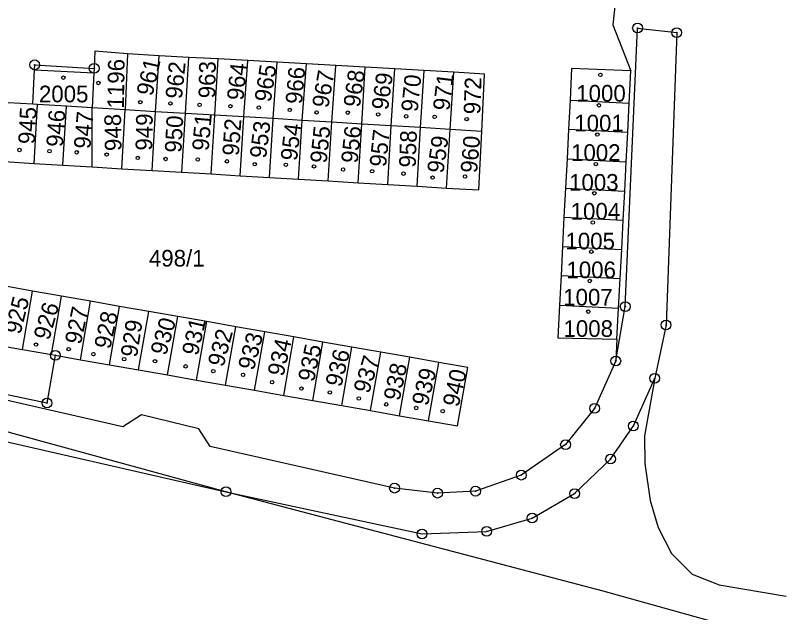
# Model space of a CAD drawing. Extents: x -680203 to -673936, y -1102717 to -1093650.
# Drawn here: x -679434.2 to -679355.9, y -1098658 to -1098597 of the extents above; entities that cross this region are included whole.
import ezdxf

# ---------------------------------------------------------------- set-up
doc = ezdxf.new("R2010")
doc.units = 0
for name, color, linetype in [('SOxx02xx_Koleje_param další_Popis10', 7, 'Continuous'), ('SOxxxxxx_Koleje_LN_parametry_Popis10', 7, 'Continuous'), ('SOxxxxxx_Koleje_param další_Popis10', 7, 'Continuous'), ('SOxxxxxx_Osa_bod_P', 7, 'Continuous'), ('SOxxxxxx_Staničení_Popis10', 7, 'Continuous'), ('x_prac', 7, 'Continuous')]:
    doc.layers.add(name, color=color, linetype=linetype)

msp = doc.modelspace()

# ---------------------------------------------------------------- linework, layer by layer
at = {"layer": 'SOxx02xx_Koleje_param další_Popis10'}
for centre, radius in [((-679370.7, -1098598.34), 0.5), ((-679370.7, -1098598.34), 0.0303), ((-679366.7, -1098598.8), 0.5), ((-679366.7, -1098598.8), 0.0303), ((-679432.25, -1098602.09), 0.5), ((-679432.25, -1098602.09), 0.0303), ((-679426.18, -1098602.45), 0.5), ((-679426.18, -1098602.45), 0.0303), ((-679371.96, -1098626.76), 0.5), ((-679371.96, -1098626.76), 0.0303), ((-679367.79, -1098628.64), 0.5), ((-679367.79, -1098628.64), 0.0303), ((-679430.15, -1098631.73), 0.5), ((-679430.15, -1098631.73), 0.0303), ((-679372.92, -1098632.31), 0.5), ((-679372.92, -1098632.31), 0.0303), ((-679368.95, -1098634.08), 0.5), ((-679368.95, -1098634.08), 0.0303), ((-679431, -1098636.61), 0.5), ((-679431, -1098636.61), 0.0303), ((-679375.08, -1098637.15), 0.5), ((-679375.08, -1098637.15), 0.0303), ((-679371.13, -1098638.94), 0.5), ((-679371.13, -1098638.94), 0.0303), ((-679378.05, -1098640.85), 0.5), ((-679378.05, -1098640.85), 0.0303), ((-679373.46, -1098642.32), 0.5), ((-679373.46, -1098642.32), 0.0303), ((-679382.57, -1098643.96), 0.5), ((-679382.57, -1098643.96), 0.0303), ((-679395.51, -1098645.29), 0.5), ((-679412.72, -1098645.66), 0.5), ((-679412.72, -1098645.66), 0.0303), ((-679395.51, -1098645.29), 0.0303), ((-679391.12, -1098645.8), 0.5), ((-679391.12, -1098645.8), 0.0303), ((-679387.24, -1098645.6), 0.5), ((-679387.24, -1098645.6), 0.0303), ((-679377.13, -1098645.85), 0.5), ((-679377.13, -1098645.85), 0.0303), ((-679381.46, -1098648.34), 0.5), ((-679381.46, -1098648.34), 0.0303), ((-679392.7, -1098649.97), 0.5), ((-679386.11, -1098649.7), 0.5), ((-679386.11, -1098649.7), 0.0303), ((-679392.7, -1098649.97), 0.0303)]:
    msp.add_circle(centre, radius, dxfattribs=at)
at = {"layer": 'SOxxxxxx_Koleje_LN_parametry_Popis10'}
msp.add_lwpolyline([(-679486.03, -1098623.1), (-679458.89, -1098635.12), (-679412.72, -1098645.66), (-679435.72, -1098639.39), (-679442.68, -1098637.61), (-679459.74, -1098633.25), (-679460.33, -1098633.1)], close=True, dxfattribs=at)
at = {"layer": 'SOxxxxxx_Koleje_param další_Popis10'}
for centre in [(-679429.317, -1098603.399), (-679374.497, -1098603.109), (-679425.747, -1098603.939), (-679421.467, -1098605.909), (-679418.397, -1098606.029), (-679415.417, -1098606.169), (-679412.267, -1098606.319), (-679409.367, -1098606.449), (-679406.207, -1098606.689), (-679374.647, -1098606.219), (-679403.467, -1098606.949), (-679400.287, -1098606.969), (-679397.187, -1098607.149), (-679394.327, -1098607.349), (-679391.417, -1098607.399), (-679388.147, -1098607.629), (-679374.807, -1098609.209), (-679433.807, -1098610.779), (-679430.737, -1098610.899), (-679427.957, -1098611.019), (-679424.907, -1098611.249), (-679421.727, -1098611.589), (-679418.887, -1098611.699), (-679415.607, -1098611.749), (-679412.627, -1098611.939), (-679409.787, -1098612.239), (-679406.607, -1098612.289), (-679374.957, -1098612.219), (-679403.737, -1098612.459), (-679400.767, -1098612.769), (-679397.797, -1098612.949), (-679394.597, -1098613.199), (-679391.627, -1098613.599), (-679388.307, -1098613.489), (-679375.117, -1098615.199), (-679375.267, -1098618.179), (-679375.417, -1098621.159), (-679375.577, -1098624.149), (-679375.737, -1098627.279), (-679432.117, -1098630.639), (-679428.787, -1098631.099), (-679426.257, -1098631.619), (-679423.117, -1098632.129), (-679419.967, -1098632.339), (-679416.847, -1098632.859), (-679414.017, -1098633.349), (-679410.977, -1098633.729), (-679408.017, -1098634.479), (-679405.017, -1098635.129), (-679402.117, -1098635.519), (-679399.157, -1098636.139), (-679396.357, -1098636.739), (-679393.307, -1098637.109), (-679390.597, -1098637.439)]:
    msp.add_circle(centre, 0.175, dxfattribs=at)
at = {"layer": 'SOxxxxxx_Staničení_Popis10'}
msp.add_line((-679432.27, -1098602.6), (-679426.2, -1098602.9), dxfattribs=at)
at = {"layer": 'x_prac'}
for p, q in [((-679422.77, -1098600.97), (-679423.01, -1098606.67)), ((-679419.53, -1098601.16), (-679422.77, -1098600.97)), ((-679419.91, -1098606.87), (-679419.53, -1098601.16)), ((-679416.53, -1098601.33), (-679419.53, -1098601.16)), ((-679416.86, -1098607.05), (-679416.53, -1098601.33)), ((-679413.53, -1098601.49), (-679416.53, -1098601.33)), ((-679413.86, -1098607.23), (-679413.53, -1098601.49)), ((-679410.5, -1098601.66), (-679413.53, -1098601.49)), ((-679410.91, -1098607.41), (-679410.5, -1098601.66)), ((-679407.48, -1098601.82), (-679410.5, -1098601.66)), ((-679407.91, -1098607.58), (-679407.48, -1098601.82)), ((-679404.49, -1098601.99), (-679407.48, -1098601.82)), ((-679404.94, -1098607.77), (-679404.49, -1098601.99)), ((-679401.5, -1098602.16), (-679404.49, -1098601.99)), ((-679401.92, -1098607.95), (-679401.5, -1098602.16)), ((-679398.51, -1098602.33), (-679401.5, -1098602.16)), ((-679398.86, -1098608.13), (-679398.51, -1098602.33)), ((-679395.49, -1098602.5), (-679398.51, -1098602.33)), ((-679395.86, -1098608.31), (-679395.49, -1098602.5)), ((-679392.49, -1098602.66), (-679395.49, -1098602.5)), ((-679392.86, -1098608.49), (-679392.49, -1098602.66)), ((-679389.45, -1098602.84), (-679392.49, -1098602.66)), ((-679371.55, -1098606.01), (-679371.38, -1098602.71)), ((-679389.84, -1098608.68), (-679389.45, -1098602.84)), ((-679377.59, -1098605.7), (-679377.74, -1098608.64)), ((-679377.59, -1098605.7), (-679371.55, -1098606.01)), ((-679432.44, -1098606.11), (-679434.97, -1098605.96)), ((-679431.97, -1098606.14), (-679432.44, -1098606.11)), ((-679432.32, -1098612.15), (-679431.97, -1098606.14)), ((-679429.02, -1098606.32), (-679431.97, -1098606.14)), ((-679429.37, -1098612.33), (-679429.02, -1098606.32)), ((-679426.37, -1098606.48), (-679429.02, -1098606.32)), ((-679426.37, -1098612.51), (-679426.37, -1098606.48)), ((-679423.01, -1098606.67), (-679426.37, -1098606.48)), ((-679371.7, -1098608.95), (-679371.55, -1098606.01)), ((-679423.37, -1098612.69), (-679423.01, -1098606.67)), ((-679419.91, -1098606.87), (-679423.01, -1098606.67)), ((-679420.27, -1098612.87), (-679419.91, -1098606.87)), ((-679416.86, -1098607.05), (-679419.91, -1098606.87)), ((-679417.22, -1098613.05), (-679416.86, -1098607.05)), ((-679413.86, -1098607.23), (-679416.86, -1098607.05)), ((-679414.22, -1098613.23), (-679413.86, -1098607.23)), ((-679410.91, -1098607.41), (-679413.86, -1098607.23)), ((-679411.27, -1098613.41), (-679410.91, -1098607.41)), ((-679407.91, -1098607.58), (-679410.91, -1098607.41)), ((-679408.27, -1098613.59), (-679407.91, -1098607.58)), ((-679404.94, -1098607.77), (-679407.91, -1098607.58)), ((-679405.3, -1098613.76), (-679404.94, -1098607.77)), ((-679401.92, -1098607.95), (-679404.94, -1098607.77)), ((-679402.28, -1098613.94), (-679401.92, -1098607.95)), ((-679398.86, -1098608.13), (-679401.92, -1098607.95)), ((-679399.22, -1098614.12), (-679398.86, -1098608.13)), ((-679395.86, -1098608.31), (-679398.86, -1098608.13)), ((-679396.21, -1098614.3), (-679395.86, -1098608.31)), ((-679392.86, -1098608.49), (-679395.86, -1098608.31)), ((-679393.21, -1098614.48), (-679392.86, -1098608.49)), ((-679389.84, -1098608.68), (-679392.86, -1098608.49)), ((-679390.19, -1098614.66), (-679389.84, -1098608.68)), ((-679386.61, -1098608.9), (-679389.84, -1098608.68)), ((-679377.74, -1098608.64), (-679377.9, -1098611.68)), ((-679377.74, -1098608.64), (-679371.7, -1098608.95)), ((-679371.86, -1098612), (-679371.7, -1098608.95)), ((-679435.33, -1098611.97), (-679432.32, -1098612.15)), ((-679377.9, -1098611.68), (-679378.05, -1098614.66)), ((-679377.9, -1098611.68), (-679371.86, -1098612)), ((-679372.01, -1098614.97), (-679371.86, -1098612)), ((-679432.32, -1098612.15), (-679429.37, -1098612.33)), ((-679429.37, -1098612.33), (-679426.37, -1098612.51)), ((-679426.37, -1098612.51), (-679423.37, -1098612.69)), ((-679423.37, -1098612.69), (-679420.27, -1098612.87)), ((-679420.27, -1098612.87), (-679417.22, -1098613.05)), ((-679417.22, -1098613.05), (-679414.22, -1098613.23)), ((-679414.22, -1098613.23), (-679411.27, -1098613.41)), ((-679411.27, -1098613.41), (-679408.27, -1098613.59)), ((-679408.27, -1098613.59), (-679405.3, -1098613.76)), ((-679405.3, -1098613.76), (-679402.28, -1098613.94)), ((-679402.28, -1098613.94), (-679399.22, -1098614.12)), ((-679399.22, -1098614.12), (-679396.21, -1098614.3)), ((-679396.21, -1098614.3), (-679393.21, -1098614.48)), ((-679393.21, -1098614.48), (-679390.19, -1098614.66)), ((-679378.05, -1098614.66), (-679378.21, -1098617.63)), ((-679378.05, -1098614.66), (-679372.01, -1098614.97)), ((-679372.17, -1098617.95), (-679372.01, -1098614.97)), ((-679378.21, -1098617.63), (-679378.36, -1098620.62)), ((-679378.21, -1098617.63), (-679372.17, -1098617.95)), ((-679372.32, -1098620.93), (-679372.17, -1098617.95)), ((-679378.36, -1098620.62), (-679378.51, -1098623.6)), ((-679378.36, -1098620.62), (-679372.32, -1098620.93)), ((-679372.48, -1098623.91), (-679372.32, -1098620.93)), ((-679378.51, -1098623.6), (-679378.67, -1098626.6)), ((-679378.51, -1098623.6), (-679372.48, -1098623.91)), ((-679432.47, -1098625.18), (-679435.43, -1098624.66)), ((-679372.63, -1098626.91), (-679372.48, -1098623.91)), ((-679433.51, -1098631.14), (-679432.47, -1098625.18)), ((-679429.5, -1098625.7), (-679432.47, -1098625.18)), ((-679430.55, -1098631.66), (-679429.5, -1098625.7)), ((-679426.54, -1098626.22), (-679429.5, -1098625.7)), ((-679427.59, -1098632.18), (-679426.54, -1098626.22)), ((-679423.58, -1098626.74), (-679426.54, -1098626.22)), ((-679424.62, -1098632.7), (-679423.58, -1098626.74)), ((-679420.61, -1098627.26), (-679423.58, -1098626.74)), ((-679378.67, -1098626.6), (-679372.63, -1098626.91)), ((-679372.8, -1098630.1), (-679372.63, -1098626.91)), ((-679421.66, -1098633.22), (-679420.61, -1098627.26)), ((-679417.65, -1098627.78), (-679420.61, -1098627.26)), ((-679418.69, -1098633.74), (-679417.65, -1098627.78)), ((-679414.68, -1098628.3), (-679417.65, -1098627.78)), ((-679415.73, -1098634.26), (-679414.68, -1098628.3)), ((-679411.72, -1098628.82), (-679414.68, -1098628.3)), ((-679412.76, -1098634.78), (-679411.72, -1098628.82)), ((-679408.75, -1098629.34), (-679411.72, -1098628.82)), ((-679409.8, -1098635.3), (-679408.75, -1098629.34)), ((-679405.79, -1098629.86), (-679408.75, -1098629.34)), ((-679406.83, -1098635.82), (-679405.79, -1098629.86)), ((-679402.82, -1098630.38), (-679405.79, -1098629.86)), ((-679372.8, -1098630.1), (-679372.92, -1098632.31)), ((-679436.48, -1098630.62), (-679433.51, -1098631.14)), ((-679403.87, -1098636.34), (-679402.82, -1098630.38)), ((-679399.86, -1098630.9), (-679402.82, -1098630.38)), ((-679400.9, -1098636.86), (-679399.86, -1098630.9)), ((-679396.9, -1098631.42), (-679399.86, -1098630.9)), ((-679433.51, -1098631.14), (-679430.55, -1098631.66)), ((-679430.55, -1098631.66), (-679430.15, -1098631.73)), ((-679397.95, -1098637.38), (-679396.9, -1098631.42)), ((-679393.95, -1098631.94), (-679396.9, -1098631.42)), ((-679430.15, -1098631.73), (-679427.59, -1098632.18)), ((-679427.59, -1098632.18), (-679424.62, -1098632.7)), ((-679394.99, -1098637.9), (-679393.95, -1098631.94)), ((-679390.99, -1098632.46), (-679393.95, -1098631.94)), ((-679392.04, -1098638.42), (-679390.99, -1098632.46)), ((-679424.62, -1098632.7), (-679421.66, -1098633.22)), ((-679421.66, -1098633.22), (-679418.69, -1098633.74)), ((-679418.69, -1098633.74), (-679415.73, -1098634.26)), ((-679415.73, -1098634.26), (-679412.76, -1098634.78)), ((-679412.76, -1098634.78), (-679409.8, -1098635.3)), ((-679409.8, -1098635.3), (-679406.83, -1098635.82)), ((-679406.83, -1098635.82), (-679403.87, -1098636.34)), ((-679403.87, -1098636.34), (-679400.9, -1098636.86)), ((-679400.9, -1098636.86), (-679397.95, -1098637.38)), ((-679397.95, -1098637.38), (-679394.99, -1098637.9)), ((-679394.99, -1098637.9), (-679392.04, -1098638.42))]:
    msp.add_line(p, q, dxfattribs=at)
for points in [[(-679396.42, -1098566.65), (-679393.18, -1098570.93), (-679388.88, -1098578.28), (-679383.65, -1098581.39), (-679375.77, -1098583.51), (-679371.91, -1098585.99), (-679372.78, -1098593.86), (-679373.24, -1098598.02), (-679371.38, -1098602.71)], [(-679372.92, -1098632.31), (-679371.96, -1098626.76), (-679370.7, -1098598.34), (-679366.7, -1098598.8), (-679367.79, -1098628.64), (-679368.95, -1098634.08)], [(-679422.77, -1098600.97), (-679426.1, -1098600.68), (-679426.18, -1098602.45)], [(-679432.44, -1098606.11), (-679432.27, -1098602.6), (-679432.25, -1098602.09), (-679426.18, -1098602.45)], [(-679426.18, -1098602.45), (-679426.2, -1098602.9), (-679426.37, -1098606.48)], [(-679371.38, -1098602.71), (-679377.46, -1098602.45), (-679377.59, -1098605.7)], [(-679386.61, -1098608.9), (-679386.31, -1098603.05), (-679389.45, -1098602.84)], [(-679372.92, -1098632.31), (-679375.08, -1098637.15), (-679378.05, -1098640.85), (-679382.57, -1098643.96), (-679387.24, -1098645.6), (-679391.12, -1098645.8), (-679395.51, -1098645.29), (-679414.35, -1098641.04), (-679415.5, -1098639.25), (-679421.34, -1098637.82), (-679423.25, -1098639.03), (-679458, -1098631.12), (-679459.29, -1098630.68), (-679471.13, -1098625.41), (-679498.86, -1098613.56), (-679510.02, -1098608.41)], [(-679390.19, -1098614.66), (-679386.91, -1098614.86), (-679386.61, -1098608.9)], [(-679412.72, -1098645.66), (-679435.72, -1098639.39), (-679442.68, -1098637.61), (-679459.74, -1098633.25), (-679460.33, -1098633.1), (-679486.03, -1098623.1)], [(-679430.15, -1098631.73), (-679431, -1098636.61), (-679459.29, -1098630.68), (-679458.6, -1098626.74), (-679457.61, -1098626.92)], [(-679378.67, -1098626.6), (-679378.84, -1098629.95), (-679372.8, -1098630.1)], [(-679392.04, -1098638.42), (-679389.09, -1098638.94), (-679388.04, -1098632.98), (-679390.99, -1098632.46)], [(-679412.72, -1098645.66), (-679392.7, -1098649.97), (-679386.11, -1098649.7), (-679381.46, -1098648.34), (-679377.13, -1098645.85), (-679373.46, -1098642.32), (-679371.13, -1098638.94), (-679368.95, -1098634.08)], [(-679368.95, -1098634.08), (-679370, -1098639.95), (-679369.97, -1098642.77), (-679369.41, -1098646.56), (-679368.58, -1098649.29), (-679367.24, -1098651.95), (-679365.12, -1098654.06), (-679362.35, -1098655.17), (-679355.52, -1098656.3)], [(-679111.46, -1098705.74), (-679132.56, -1098698.29), (-679200.49, -1098681.93), (-679242.57, -1098671.79), (-679279.14, -1098668.03), (-679323.68, -1098664.68), (-679357.75, -1098660.39), (-679374.2, -1098655.82), (-679412.72, -1098645.66)]]:
    msp.add_lwpolyline(points, dxfattribs=at)

# ---------------------------------------------------------------- texts
at = {"layer": 'SOxxxxxx_Osa_bod_P'}
for s, rotation, p in [('1196', 89, (-679423.149, -1098606.558)), ('961', 77, (-679420.235, -1098605.355)), ('962', 84, (-679417.227, -1098605.624)), ('963', 89, (-679413.825, -1098605.517)), ('964', 84, (-679410.947, -1098605.774)), ('965', 81, (-679408.15, -1098605.956)), ('966', 85, (-679404.956, -1098606.147)), ('967', 80, (-679402.281, -1098606.563)), ('968', 82, (-679399.059, -1098606.489)), ('969', 82, (-679396.189, -1098606.769)), ('970', 84, (-679393.157, -1098606.944)), ('971', 83, (-679389.918, -1098606.831)), ('972', 88, (-679386.761, -1098607.164)), ('945', 87, (-679432.244, -1098610.22)), ('946', 86, (-679429.377, -1098610.515)), ('947', 85, (-679426.571, -1098610.71)), ('948', 91, (-679423.382, -1098610.873)), ('949', 89, (-679420.258, -1098610.858)), ('950', 87, (-679417.275, -1098611.092)), ('951', 85, (-679414.496, -1098610.917)), ('952', 86, (-679411.406, -1098611.419)), ('953', 83, (-679408.628, -1098611.691)), ('954', 83, (-679405.478, -1098611.941)), ('955', 84, (-679402.447, -1098612.184)), ('956', 84, (-679399.287, -1098612.184)), ('957', 84, (-679396.387, -1098612.564)), ('958', 88, (-679393.355, -1098612.594)), ('959', 82, (-679390.519, -1098613.209)), ('960', 85, (-679387.091, -1098613.18)), ('925', 76, (-679433.705, -1098629.667)), ('926', 74, (-679430.772, -1098630.274)), ('927', 78, (-679427.537, -1098630.697)), ('928', 78, (-679424.537, -1098631.167)), ('929', 81, (-679421.816, -1098632.004)), ('930', 74, (-679418.841, -1098631.837)), ('931', 77, (-679415.595, -1098631.845)), ('932', 75, (-679412.979, -1098632.999)), ('933', 75, (-679409.889, -1098633.349)), ('934', 77, (-679406.855, -1098633.965)), ('935', 78, (-679403.734, -1098634.518)), ('936', 76, (-679400.957, -1098635.042)), ('937', 73, (-679398.123, -1098635.724)), ('938', 78, (-679394.994, -1098636.448)), ('939', 76, (-679392.127, -1098636.972)), ('940', 77, (-679388.971, -1098637.078))]:
    msp.add_text(s, height=1.7, rotation=rotation, dxfattribs=at).set_placement(p)
for s, p in [('2005', (-679431.82, -1098605.915)), ('1000', (-679376.961, -1098605.845)), ('1001', (-679377.161, -1098608.885)), ('1002', (-679377.491, -1098611.895)), ('1003', (-679377.691, -1098614.935)), ('1004', (-679377.531, -1098617.885)), ('1005', (-679378.061, -1098620.925)), ('498/1', (-679420.59, -1098622.675)), ('1006', (-679377.961, -1098623.865)), ('1007', (-679378.291, -1098626.655)), ('1008', (-679378.261, -1098629.855))]:
    msp.add_text(s, height=1.7, dxfattribs=at).set_placement(p)

doc.saveas('drawing.dxf')
